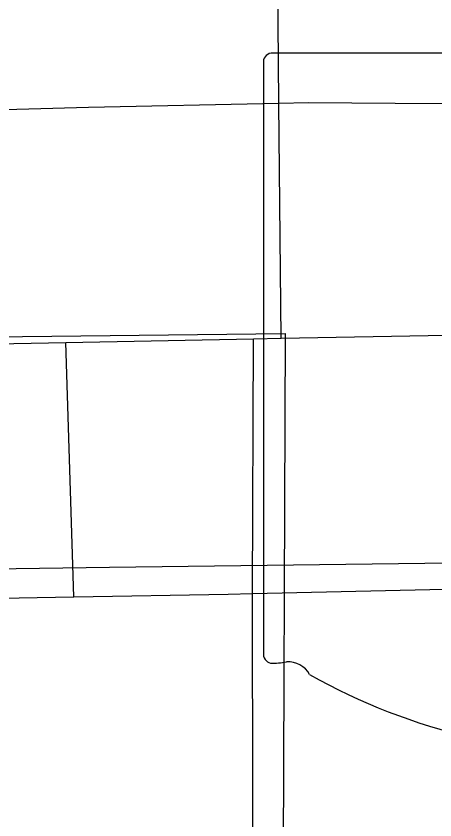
# Model space of a CAD drawing. Extents: x 0 to 34, y 0 to 22.
# Drawn here: x 6.4179 to 6.5601, y 17.1098 to 17.3827 of the extents above; entities that cross this region are included whole.
import ezdxf

# ---------------------------------------------------------------- set-up
doc = ezdxf.new("R2010")
doc.units = 0
for name, color, linetype in [('GM_X_City_Street', 7, 'Continuous'), ('GM_X_County_Road', 7, 'Continuous'), ('GM_X_Rail_Line', 7, 'Continuous'), ('GM_X_Section', 7, 'Continuous'), ('GM_X_State_Route', 7, 'Continuous'), ('GM_X_State_Shield', 7, 'Continuous')]:
    doc.layers.add(name, color=color, linetype=linetype)

msp = doc.modelspace()

# ---------------------------------------------------------------- linework, layer by layer
at = {"layer": 'GM_X_City_Street'}
msp.add_line((6.437455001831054, 17.185511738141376), (6.434752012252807, 17.271875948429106), dxfattribs=at)
for points in [[(6.507943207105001, 17.273305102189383), (6.507160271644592, 17.353089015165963), (6.506489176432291, 17.421725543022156), (6.5064643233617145, 17.42412404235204), (6.505967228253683, 17.474399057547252)], [(6.029736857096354, 17.345185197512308), (6.261483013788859, 17.346775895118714), (6.274749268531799, 17.3471362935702), (6.344640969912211, 17.349056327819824), (6.353284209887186, 17.34929864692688), (6.442432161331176, 17.351784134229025), (6.507160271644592, 17.353089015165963), (6.5171643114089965, 17.35328786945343), (6.546623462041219, 17.35313250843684), (6.588702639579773, 17.3529025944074), (6.757019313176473, 17.35197678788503)], [(6.5057497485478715, 16.6834323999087), (6.505277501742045, 16.739181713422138), (6.505122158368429, 16.757021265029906), (6.505401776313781, 16.761203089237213), (6.505749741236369, 16.766522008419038), (6.505140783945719, 16.89607762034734), (6.504941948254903, 16.93739876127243), (6.500840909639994, 16.94238833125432), (6.498771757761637, 16.944904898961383), (6.498392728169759, 17.04625655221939), (6.498343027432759, 17.059584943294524), (6.4982000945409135, 17.181485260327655), (6.498218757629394, 17.18664886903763), (6.49846107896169, 17.273118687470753)]]:
    msp.add_lwpolyline(points, dxfattribs=at)
at = {"layer": 'GM_X_County_Road'}
msp.add_lwpolyline([(6.01151829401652, 17.185859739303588), (6.014879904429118, 17.184753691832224), (6.022497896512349, 17.18183947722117), (6.025517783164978, 17.180901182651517), (6.029059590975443, 17.179969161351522), (6.0320856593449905, 17.179428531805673), (6.035030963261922, 17.179012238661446), (6.039952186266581, 17.178713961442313), (6.0949496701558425, 17.179322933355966), (6.110726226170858, 17.17949691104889), (6.18318420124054, 17.180845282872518), (6.276091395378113, 17.182578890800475), (6.437455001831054, 17.185511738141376), (6.4898861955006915, 17.186468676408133), (6.498218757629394, 17.18664886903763), (6.5583735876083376, 17.187966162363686), (6.566296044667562, 17.18812153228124), (6.625978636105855, 17.189289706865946), (6.800558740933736, 17.192707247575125), (6.827954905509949, 17.193515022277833), (6.856537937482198, 17.195528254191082), (6.913610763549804, 17.20064209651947)], dxfattribs=at)
at = {"layer": 'GM_X_Rail_Line'}
msp.add_lwpolyline([(5.830914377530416, 17.18683086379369), (6.4495496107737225, 17.19561682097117), (6.91354496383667, 17.201510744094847)], dxfattribs=at)
at = {"layer": 'GM_X_Section'}
msp.add_lwpolyline([(6.400125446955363, 17.27362868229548), (6.509290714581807, 17.274914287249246), (6.505317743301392, 16.250847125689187), (5.546844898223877, 16.213203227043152), (5.540145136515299, 17.260197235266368)], close=True, dxfattribs=at)
at = {"layer": 'GM_X_State_Route'}
msp.add_lwpolyline([(5.79662371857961, 17.25940508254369), (5.884330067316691, 17.261120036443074), (5.965779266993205, 17.26271077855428), (6.010281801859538, 17.263580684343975), (6.031010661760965, 17.263984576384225), (6.093079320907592, 17.26519623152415), (6.18143812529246, 17.26692363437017), (6.276221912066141, 17.268775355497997), (6.346405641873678, 17.270148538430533), (6.434752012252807, 17.271875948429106), (6.49846107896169, 17.273118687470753), (6.507943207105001, 17.273305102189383), (6.564071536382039, 17.27440494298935), (6.738695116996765, 17.27782869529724), (6.775124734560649, 17.278543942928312)], dxfattribs=at)
at = {"layer": 'GM_X_State_Shield'}
for p, q in [((6.581693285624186, 17.370079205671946), (6.504476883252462, 17.370079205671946)), ((6.501881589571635, 17.366635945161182), (6.501881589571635, 17.166515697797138))]:
    msp.add_line(p, q, dxfattribs=at)
for centre, radius, start, end in [((6.504901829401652, 17.36706207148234), 0.003054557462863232, 98.1301027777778, 188.13010277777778), ((6.504929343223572, 17.166077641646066), 0.0030816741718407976, 171.9583861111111, 258.30661388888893), ((6.50539658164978, 17.186551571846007), 0.023517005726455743, 267.33899444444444, 280.6038555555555), ((6.5102080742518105, 17.154970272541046), 0.00847971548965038, 29.748380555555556, 93.27174722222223), ((6.617268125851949, 17.33476999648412), 0.20192143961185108, 240.41292222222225, 257.1985)]:
    msp.add_arc(centre, radius, start, end, dxfattribs=at)

doc.saveas('drawing.dxf')
